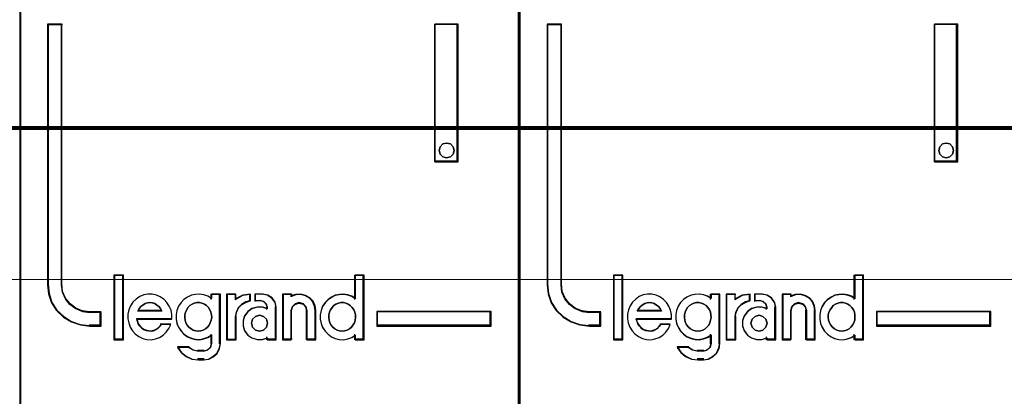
# Model space of a CAD drawing. Header units: millimetres. Extents: x -1290 to 1795, y -4192 to -1311.
# Tile 920 of 1056: x 1471.6 to 1478.69, y -2259.6 to -2256.89. Entities that reach past the tile are written whole.
import ezdxf

# ---------------------------------------------------------------- set-up
doc = ezdxf.new("R2010")
doc.units = ezdxf.units.MM
doc.layers.add('30', color=7, linetype='Continuous')
doc.layers.add('45', color=7, linetype='Continuous')
doc.layers.add('Aparatura', color=7, linetype='Continuous', lineweight=13)

# ---------------------------------------------------------------- blocks, each defined once
blk = doc.blocks.new('*U284')
at = {"layer": '45', "color": 7}
for points in [[(279.534515, -383.712671), (261.561536, -383.712671), (261.561536, -465.443183), (279.534515, -465.443183), (279.534515, -383.712671)], [(264.485122, -443.793216), (264.485122, -443.30396), (264.083222, -443.30396), (263.811516, -443.265479), (263.573772, -443.161031), (263.364332, -443.012605), (263.200175, -442.809207), (263.092625, -442.567327), (263.064322, -442.303459), (263.064322, -432.92514), (262.560533, -432.92514), (262.560533, -442.303459), (262.594496, -442.638792), (262.702046, -442.957633), (262.883184, -443.237993), (263.132249, -443.468877), (263.420937, -443.64479), (263.737928, -443.754735), (264.083222, -443.793216), (264.485122, -443.793216)], [(276.505301, -432.92514), (276.505301, -437.887863), (277.341379, -437.887863), (277.341379, -432.92514), (276.505301, -432.92514)], [(277.156815, -437.339083), (277.192782, -437.468996), (277.156815, -437.61072), (277.060902, -437.699297), (276.923028, -437.740633), (276.791148, -437.699297), (276.695236, -437.61072), (276.659268, -437.468996), (276.695236, -437.339083), (276.791148, -437.238695), (276.923028, -437.209169), (277.060902, -437.238695), (277.156815, -437.339083)], [(265.27107, -444.267224), (265.27107, -441.976184), (264.964926, -441.976184), (264.964926, -444.267224), (265.27107, -444.267224)], [(278.535519, -443.267138), (274.412422, -443.267138), (274.412422, -443.793216), (278.535519, -443.793216), (278.535519, -443.267138)]]:
    blk.add_lwpolyline(points, close=True, dxfattribs=at)
at = {"layer": '45', "color": 139}
for points in [[(279.534515, -383.712671), (261.561536, -383.712671), (261.561536, -465.443183), (279.534515, -465.443183), (279.534515, -383.712671)], [(277.192782, -437.468996), (277.156815, -437.339083), (277.060902, -437.238695), (276.923028, -437.209169), (276.791148, -437.238695), (276.695236, -437.339083), (276.659268, -437.468996), (276.695236, -437.61072), (276.791148, -437.699297), (276.923028, -437.740633), (277.060902, -437.699297), (277.156815, -437.61072), (277.192782, -437.468996)], [(267.977623, -443.978151), (268.075813, -443.966783), (268.162452, -443.938362), (268.243314, -443.89289), (268.312625, -443.836049), (268.37616, -443.756473), (268.416591, -443.68258), (268.445471, -443.585951), (268.468574, -443.489322), (268.457022, -443.392693), (268.439695, -443.296064), (268.399263, -443.210804), (268.34728, -443.119859), (268.27797, -443.057334), (268.202883, -443.006178), (268.116244, -442.966389), (268.02383, -442.949337), (267.937191, -442.949337), (267.839001, -442.966389), (267.763914, -443.006178), (267.683052, -443.057334), (267.613741, -443.119859), (267.567534, -443.210804), (267.527103, -443.296064), (267.498223, -443.392693), (267.498223, -443.489322), (267.509775, -443.585951), (267.538654, -443.68258), (267.584862, -443.756473), (267.642621, -443.836049), (267.723483, -443.89289), (267.804346, -443.938362), (267.890984, -443.966783), (267.977623, -443.978151)], [(273.160992, -443.978151), (273.253484, -443.966783), (273.340196, -443.938362), (273.426907, -443.89289), (273.496277, -443.836049), (273.554084, -443.756473), (273.606111, -443.68258), (273.635015, -443.585951), (273.640796, -443.489322), (273.640796, -443.392693), (273.623454, -443.296064), (273.582988, -443.210804), (273.525181, -443.119859), (273.455811, -443.057334), (273.386442, -443.006178), (273.29973, -442.966389), (273.213019, -442.949337), (273.114745, -442.949337), (273.028034, -442.966389), (272.941322, -443.006178), (272.860391, -443.057334), (272.802583, -443.119859), (272.744775, -443.210804), (272.70431, -443.296064), (272.681187, -443.392693), (272.681187, -443.489322), (272.692748, -443.585951), (272.721652, -443.68258), (272.773679, -443.756473), (272.831487, -443.836049), (272.900856, -443.89289), (272.987568, -443.938362), (273.07428, -443.966783), (273.160992, -443.978151)], [(270.477308, -443.690873), (270.435747, -443.550165), (270.328877, -443.444635), (270.186382, -443.403595), (270.043888, -443.444635), (269.937017, -443.550165), (269.895456, -443.690873), (269.937017, -443.83158), (270.043888, -443.937111), (270.186382, -443.978151), (270.328877, -443.937111), (270.435747, -443.83158), (270.477308, -443.690873)]]:
    blk.add_lwpolyline(points, close=True, dxfattribs=at)
at = {"layer": '45', "color": 59}
for points in [[(279.514822, -383.730625), (261.57944, -383.730625), (261.57944, -465.425228), (279.514822, -465.425228), (279.514822, -383.730625)], [(276.505301, -432.92514), (276.505301, -437.887863), (277.341379, -437.887863), (277.341379, -432.92514), (276.505301, -432.92514)], [(277.156815, -437.339083), (277.192782, -437.468996), (277.156815, -437.61072), (277.060902, -437.699297), (276.923028, -437.740633), (276.791148, -437.699297), (276.695236, -437.61072), (276.659268, -437.468996), (276.695236, -437.339083), (276.791148, -437.238695), (276.923028, -437.209169), (277.060902, -437.238695), (277.156815, -437.339083)], [(265.288974, -444.285179), (265.288974, -441.958229), (264.945233, -441.958229), (264.945233, -444.285179), (265.288974, -444.285179)], [(272.376833, -443.388913), (272.376833, -443.550353), (272.405271, -443.700658), (272.462148, -443.839829), (272.547463, -443.973434), (272.655528, -444.084772), (272.780656, -444.179408), (272.911472, -444.240644), (273.059351, -444.274045), (273.212917, -444.285179), (273.366484, -444.257344), (273.508675, -444.201676), (273.633803, -444.118173), (273.633803, -444.285179), (273.952311, -444.285179), (273.952311, -441.958229), (273.633803, -441.958229), (273.633803, -442.815526), (273.508675, -442.732023), (273.366484, -442.681922), (273.212917, -442.654087), (273.059351, -442.665221), (272.911472, -442.693055), (272.780656, -442.759858), (272.655528, -442.843361), (272.547463, -442.954698), (272.462148, -443.088303), (272.405271, -443.238608), (272.376833, -443.388913)], [(265.450102, -443.528225), (265.478567, -443.679616), (265.535496, -443.831007), (265.615197, -443.959969), (265.71767, -444.077717), (265.842915, -444.173037), (265.990932, -444.240322), (266.133256, -444.273965), (266.286965, -444.285179), (266.440675, -444.257143), (266.588691, -444.201073), (266.719629, -444.116967), (266.827795, -444.010433), (266.924575, -443.875863), (266.99289, -443.735687), (266.645621, -443.735687), (266.588691, -443.808578), (266.520376, -443.875863), (266.440675, -443.926327), (266.366666, -443.954362), (266.281272, -443.971183), (266.190185, -443.959969), (266.104791, -443.943148), (266.019397, -443.915113), (265.939695, -443.859042), (265.882766, -443.791757), (265.825836, -443.713258), (265.797372, -443.629152), (265.768907, -443.545046), (267.032741, -443.545046), (267.032741, -443.382442), (267.004276, -443.219837), (266.941654, -443.07966), (266.85626, -442.945091), (266.753787, -442.832949), (266.617156, -442.737629), (266.480525, -442.681559), (266.326816, -442.642309), (266.173106, -442.642309), (266.019397, -442.670345), (265.877073, -442.726415), (265.751828, -442.821735), (265.632276, -442.928269), (265.546882, -443.062839), (265.489953, -443.21423), (265.450102, -443.36562), (265.450102, -443.528225)], [(267.273762, -443.076622), (267.21692, -443.226962), (267.188498, -443.377301), (267.188498, -443.538776), (267.21692, -443.689115), (267.273762, -443.828318), (267.36471, -443.961953), (267.467027, -444.073316), (267.59208, -444.167974), (267.739871, -444.229223), (267.881977, -444.262632), (268.035452, -444.273768), (268.183243, -444.245927), (268.325349, -444.190246), (268.461771, -444.106724), (268.461771, -444.424107), (268.421981, -444.56331), (268.31398, -444.657968), (268.183243, -444.696945), (267.97861, -444.696945), (267.796713, -444.657968), (267.63187, -444.56331), (267.239657, -444.56331), (267.370395, -444.747058), (267.546606, -444.886261), (267.756924, -444.980919), (267.97861, -445.008759), (268.183243, -445.008759), (268.365139, -444.980919), (268.524298, -444.897397), (268.66072, -444.774898), (268.745984, -444.602287), (268.780089, -444.424107), (268.780089, -442.642309), (268.461771, -442.642309), (268.461771, -442.803785), (268.325349, -442.720263), (268.183243, -442.67015), (268.035452, -442.642309), (267.881977, -442.653445), (267.739871, -442.681286), (267.59208, -442.748103), (267.467027, -442.831625), (267.36471, -442.942988), (267.273762, -443.076622)], [(269.002088, -442.642309), (269.002088, -444.285179), (269.327757, -444.285179), (269.327757, -443.46094), (269.356835, -443.298336), (269.432437, -443.135731), (269.554563, -443.012375), (269.699951, -442.928269), (269.868601, -442.877806), (269.868601, -442.642309), (269.58364, -442.681559), (269.327757, -442.816128), (269.327757, -442.642309), (269.002088, -442.642309)], [(269.019991, -442.660264), (269.019991, -444.267224), (269.33153, -444.267224), (269.33153, -443.461002), (269.359346, -443.301951), (269.431668, -443.1429), (269.548495, -443.022241), (269.687575, -442.939974), (269.848908, -442.890613), (269.848908, -442.660264), (269.576311, -442.698656), (269.33153, -442.830284), (269.33153, -442.660264), (269.019991, -442.660264)], [(269.653798, -443.432905), (269.596473, -443.601117), (269.596473, -443.791757), (269.653798, -443.959969), (269.768447, -444.116967), (269.911758, -444.217894), (270.100929, -444.273965), (270.284367, -444.273965), (270.467806, -444.217894), (270.467806, -444.285179), (270.788823, -444.285179), (270.788823, -443.107695), (270.748696, -442.928269), (270.639779, -442.776879), (270.485003, -442.681559), (270.301565, -442.642309), (270.037872, -442.642309), (270.037872, -442.877806), (270.227043, -442.877806), (270.341692, -442.905841), (270.427679, -442.995554), (270.467806, -443.107695), (270.467806, -443.17498), (270.284367, -443.11891), (270.100929, -443.11891), (269.911758, -443.17498), (269.768447, -443.281514), (269.653798, -443.432905)], [(271.021564, -442.642309), (271.021564, -444.285179), (271.331582, -444.285179), (271.331582, -443.231051), (271.371769, -443.090874), (271.475108, -442.995554), (271.612894, -442.956305), (271.762161, -442.995554), (271.854018, -443.090874), (271.894205, -443.231051), (271.894205, -444.285179), (272.215705, -444.285179), (272.215705, -443.231051), (272.187, -443.062839), (272.118107, -442.900234), (272.003286, -442.776879), (271.848277, -442.692773), (271.681786, -442.642309), (271.498072, -442.653523), (271.331582, -442.709594), (271.331582, -442.642309), (271.021564, -442.642309)], [(271.041258, -442.660264), (271.041258, -444.267224), (271.34105, -444.267224), (271.34105, -443.236137), (271.379911, -443.099024), (271.479842, -443.005788), (271.613083, -442.967396), (271.757427, -443.005788), (271.846254, -443.099024), (271.885116, -443.236137), (271.885116, -444.267224), (272.196011, -444.267224), (272.196011, -443.236137), (272.168253, -443.071602), (272.101632, -442.912551), (271.990598, -442.791892), (271.840703, -442.709625), (271.679703, -442.660264), (271.502049, -442.671233), (271.34105, -442.726078), (271.34105, -442.660264), (271.041258, -442.660264)], [(266.624669, -443.162377), (266.671097, -443.256365), (265.806375, -443.256365), (265.858606, -443.162377), (265.916641, -443.087187), (265.986284, -443.03706), (266.073336, -442.980667), (266.154585, -442.961869), (266.241638, -442.949337), (266.32869, -442.961869), (266.415743, -442.980667), (266.496992, -443.03706), (266.566634, -443.087187), (266.624669, -443.162377)], [(266.671097, -443.256365), (265.806375, -443.256365), (265.858606, -443.162377), (265.916641, -443.087187), (265.986284, -443.03706), (266.073336, -442.980667), (266.154585, -442.961869), (266.241638, -442.949337), (266.32869, -442.961869), (266.415743, -442.980667), (266.496992, -443.03706), (266.566634, -443.087187), (266.624669, -443.162377), (266.671097, -443.256365)], [(268.37616, -443.756473), (268.312625, -443.836049), (268.243314, -443.89289), (268.162452, -443.938362), (268.075813, -443.966783), (267.977623, -443.978151), (267.890984, -443.966783), (267.804346, -443.938362), (267.723483, -443.89289), (267.642621, -443.836049), (267.584862, -443.756473), (267.538654, -443.68258), (267.509775, -443.585951), (267.498223, -443.489322), (267.498223, -443.392693), (267.527103, -443.296064), (267.567534, -443.210804), (267.613741, -443.119859), (267.683052, -443.057334), (267.763914, -443.006178), (267.839001, -442.966389), (267.937191, -442.949337), (268.02383, -442.949337), (268.116244, -442.966389), (268.202883, -443.006178), (268.27797, -443.057334), (268.34728, -443.119859), (268.399263, -443.210804), (268.439695, -443.296064), (268.457022, -443.392693), (268.468574, -443.489322), (268.445471, -443.585951), (268.416591, -443.68258), (268.37616, -443.756473)], [(267.567534, -443.210804), (267.613741, -443.119859), (267.683052, -443.057334), (267.763914, -443.006178), (267.839001, -442.966389), (267.937191, -442.949337), (268.02383, -442.949337), (268.116244, -442.966389), (268.202883, -443.006178), (268.27797, -443.057334), (268.34728, -443.119859), (268.399263, -443.210804), (268.439695, -443.296064), (268.457022, -443.392693), (268.468574, -443.489322), (268.445471, -443.585951), (268.416591, -443.68258), (268.37616, -443.756473), (268.312625, -443.836049), (268.243314, -443.89289), (268.162452, -443.938362), (268.075813, -443.966783), (267.977623, -443.978151), (267.890984, -443.966783), (267.804346, -443.938362), (267.723483, -443.89289), (267.642621, -443.836049), (267.584862, -443.756473), (267.538654, -443.68258), (267.509775, -443.585951), (267.498223, -443.489322), (267.498223, -443.392693), (267.527103, -443.296064), (267.567534, -443.210804)], [(273.29973, -442.966389), (273.386442, -443.006178), (273.455811, -443.057334), (273.525181, -443.119859), (273.582988, -443.210804), (273.623454, -443.296064), (273.640796, -443.392693), (273.640796, -443.489322), (273.635015, -443.585951), (273.606111, -443.68258), (273.554084, -443.756473), (273.496277, -443.836049), (273.426907, -443.89289), (273.340196, -443.938362), (273.253484, -443.966783), (273.160992, -443.978151), (273.07428, -443.966783), (272.987568, -443.938362), (272.900856, -443.89289), (272.831487, -443.836049), (272.773679, -443.756473), (272.721652, -443.68258), (272.692748, -443.585951), (272.681187, -443.489322), (272.681187, -443.392693), (272.70431, -443.296064), (272.744775, -443.210804), (272.802583, -443.119859), (272.860391, -443.057334), (272.941322, -443.006178), (273.028034, -442.966389), (273.114745, -442.949337), (273.213019, -442.949337), (273.29973, -442.966389)], [(272.70431, -443.296064), (272.744775, -443.210804), (272.802583, -443.119859), (272.860391, -443.057334), (272.941322, -443.006178), (273.028034, -442.966389), (273.114745, -442.949337), (273.213019, -442.949337), (273.29973, -442.966389), (273.386442, -443.006178), (273.455811, -443.057334), (273.525181, -443.119859), (273.582988, -443.210804), (273.623454, -443.296064), (273.640796, -443.392693), (273.640796, -443.489322), (273.635015, -443.585951), (273.606111, -443.68258), (273.554084, -443.756473), (273.496277, -443.836049), (273.426907, -443.89289), (273.340196, -443.938362), (273.253484, -443.966783), (273.160992, -443.978151), (273.07428, -443.966783), (272.987568, -443.938362), (272.900856, -443.89289), (272.831487, -443.836049), (272.773679, -443.756473), (272.721652, -443.68258), (272.692748, -443.585951), (272.681187, -443.489322), (272.681187, -443.392693), (272.70431, -443.296064)], [(270.435747, -443.550165), (270.477308, -443.690873), (270.435747, -443.83158), (270.328877, -443.937111), (270.186382, -443.978151), (270.043888, -443.937111), (269.937017, -443.83158), (269.895456, -443.690873), (269.937017, -443.550165), (270.043888, -443.444635), (270.186382, -443.403595), (270.328877, -443.444635), (270.435747, -443.550165)], [(269.895456, -443.690873), (269.937017, -443.550165), (270.043888, -443.444635), (270.186382, -443.403595), (270.328877, -443.444635), (270.435747, -443.550165), (270.477308, -443.690873), (270.435747, -443.83158), (270.328877, -443.937111), (270.186382, -443.978151), (270.043888, -443.937111), (269.937017, -443.83158), (269.895456, -443.690873)], [(278.517616, -443.285093), (274.430325, -443.285093), (274.430325, -443.773465), (278.517616, -443.773465), (278.517616, -443.285093)]]:
    blk.add_lwpolyline(points, close=True, dxfattribs=at)
at = {"layer": '45', "color": 139}
for points in [[(262.560533, -432.92514), (262.560533, -442.308349)], [(262.560533, -432.92514), (263.092256, -432.92514)], [(263.05466, -432.92514), (263.05466, -442.308349)], [(276.505301, -437.887863), (276.505301, -432.92514)], [(276.505301, -432.92514), (277.341379, -432.92514)], [(277.303782, -437.887863), (277.303782, -432.92514)], [(276.505301, -437.850158), (277.341379, -437.850158)], [(264.945233, -441.958229), (264.945233, -444.285179)], [(264.945233, -441.958229), (265.288974, -441.958229)], [(265.251377, -441.958229), (265.251377, -444.285179)], [(273.603199, -441.958229), (273.603199, -442.839813)], [(273.603199, -441.958229), (273.952311, -441.958229)], [(273.912924, -441.958229), (273.912924, -444.285179)], [(262.560533, -442.270644), (262.594675, -442.613363), (262.702793, -442.939227), (262.884886, -443.225763), (263.135264, -443.461733), (263.425475, -443.64152), (263.744137, -443.753887), (264.091252, -443.793216)], [(263.05466, -442.270644), (263.083454, -442.5434), (263.192872, -442.793426), (263.359879, -443.003675), (263.572956, -443.157101), (263.814828, -443.265067), (264.091252, -443.304843)], [(267.032741, -443.545046), (267.032741, -443.382442), (267.004276, -443.219837), (266.941654, -443.07966), (266.85626, -442.945091), (266.753787, -442.832949), (266.617156, -442.737629), (266.480525, -442.681559), (266.326816, -442.642309), (266.173106, -442.642309), (266.019397, -442.670345), (265.877073, -442.726415), (265.751828, -442.821735), (265.632276, -442.928269), (265.546882, -443.062839), (265.489953, -443.21423), (265.450102, -443.36562), (265.450102, -443.528225), (265.478567, -443.679616), (265.535496, -443.831007), (265.615197, -443.959969), (265.71767, -444.077717), (265.842915, -444.173037), (265.990932, -444.240322), (266.133256, -444.273965), (266.286965, -444.285179), (266.440675, -444.257143), (266.588691, -444.201073), (266.719629, -444.116967), (266.827795, -444.010433), (266.924575, -443.875863), (266.99289, -443.735687)], [(268.468574, -442.804914), (268.331423, -442.720808), (268.188558, -442.670345), (268.039977, -442.642309), (267.885683, -442.653523), (267.742817, -442.681559), (267.594237, -442.748843), (267.468515, -442.832949), (267.365652, -442.945091), (267.274218, -443.07966), (267.217072, -443.231051), (267.188498, -443.382442), (267.188498, -443.545046), (267.217072, -443.696437), (267.274218, -443.836614), (267.365652, -443.971183), (267.468515, -444.083324), (267.594237, -444.178644), (267.742817, -444.240322), (267.885683, -444.273965), (268.039977, -444.285179), (268.188558, -444.257143), (268.331423, -444.201073), (268.468574, -444.116967)], [(268.430978, -442.642309), (268.430978, -442.839813)], [(268.430978, -442.642309), (268.780089, -442.642309)], [(268.740702, -442.642309), (268.740702, -444.432409)], [(269.002088, -442.642309), (269.002088, -444.285179)], [(269.002088, -442.642309), (269.3512, -442.642309)], [(269.868601, -442.642309), (269.576183, -442.689339), (269.313603, -442.850586)], [(269.313603, -442.642309), (269.313603, -442.850586)], [(269.829214, -442.642309), (269.829214, -442.909837)], [(270.022568, -442.642309), (270.022568, -442.909837)], [(270.31797, -442.642309), (270.022568, -442.642309)], [(270.788823, -443.134272), (270.746804, -442.9446), (270.63275, -442.784564), (270.470674, -442.6838), (270.278583, -442.642309)], [(271.021564, -442.642309), (271.021564, -444.285179)], [(271.021564, -442.642309), (271.359934, -442.642309)], [(272.215705, -443.256365), (272.186699, -443.080921), (272.117086, -442.911324), (272.001065, -442.782665), (271.844435, -442.694943), (271.676204, -442.642309), (271.490569, -442.654006), (271.322337, -442.712487)], [(271.322337, -442.642309), (271.322337, -442.746447)], [(273.640796, -442.804914), (273.514972, -442.720808), (273.37199, -442.670345), (273.217569, -442.642309), (273.063148, -442.653523), (272.914446, -442.681559), (272.782903, -442.748843), (272.657078, -442.832949), (272.548412, -442.945091), (272.462623, -443.07966), (272.40543, -443.231051), (272.376833, -443.382442), (272.376833, -443.545046), (272.40543, -443.696437), (272.462623, -443.836614), (272.548412, -443.971183), (272.657078, -444.083324), (272.782903, -444.178644), (272.914446, -444.240322), (273.063148, -444.273965), (273.217569, -444.285179), (273.37199, -444.257143), (273.514972, -444.201073), (273.640796, -444.116967)], [(266.671097, -443.256365), (266.624669, -443.162377), (266.566634, -443.087187), (266.496992, -443.03706), (266.415743, -442.980667), (266.32869, -442.961869), (266.241638, -442.949337), (266.154585, -442.961869), (266.073336, -442.980667), (265.986284, -443.03706), (265.916641, -443.087187), (265.858606, -443.162377), (265.806375, -443.256365)], [(269.868601, -442.872131), (269.695537, -442.924805), (269.546344, -443.012594), (269.421022, -443.141351), (269.343442, -443.311076), (269.313603, -443.480801)], [(270.477308, -443.163994), (270.291869, -443.10734), (270.10643, -443.10734), (269.915196, -443.163994), (269.770322, -443.271636), (269.654423, -443.424601), (269.596473, -443.594562), (269.596473, -443.787184), (269.654423, -443.957145), (269.770322, -444.115775), (269.915196, -444.217752), (270.10643, -444.274406), (270.291869, -444.274406), (270.477308, -444.217752)], [(270.022568, -442.872131), (270.244567, -442.872131)], [(270.477308, -443.134272), (270.432252, -443.006399), (270.335703, -442.9041), (270.206971, -442.872131)], [(270.439712, -443.096567), (270.439712, -443.200705)], [(270.749436, -443.096567), (270.749436, -444.285179)], [(271.90419, -443.256365), (271.862629, -443.099718), (271.767633, -442.993198), (271.613264, -442.949337), (271.470769, -442.993198), (271.363898, -443.099718), (271.322337, -443.256365)], [(264.051865, -443.267138), (264.485122, -443.267138)], [(264.445735, -443.267138), (264.445735, -443.793216)], [(264.445735, -443.267138), (264.445735, -443.793216)], [(265.806375, -443.216865), (266.671097, -443.216865)], [(269.002088, -444.285179), (269.3512, -444.285179), (269.3512, -443.4413)], [(271.322337, -443.216865), (271.322337, -444.285179)], [(271.864803, -443.216865), (271.864803, -444.285179)], [(272.176318, -443.216865), (272.176318, -444.285179)], [(274.412422, -443.267138), (278.535519, -443.267138)], [(274.412422, -443.267138), (274.412422, -443.793216)], [(278.496132, -443.793216), (278.496132, -443.267138)], [(264.051865, -443.753715), (264.485122, -443.753715)], [(265.761617, -443.523893), (267.032741, -443.523893)], [(265.761617, -443.523893), (265.790622, -443.613549), (265.819628, -443.703205), (265.877639, -443.786884), (265.93565, -443.858609), (266.016865, -443.91838), (266.103881, -443.948265), (266.190897, -443.966196), (266.283715, -443.978151), (266.370731, -443.960219), (266.446145, -443.930334), (266.527361, -443.87654), (266.596974, -443.804815), (266.654984, -443.727113)], [(266.615597, -443.710623), (266.993354, -443.710623)], [(274.412422, -443.753715), (278.535519, -443.753715)], [(268.430978, -444.082289), (268.430978, -444.432409)], [(270.439712, -444.181041), (270.439712, -444.285179)], [(273.603199, -444.082289), (273.603199, -444.285179)], [(264.945233, -444.247473), (265.288974, -444.247473)], [(267.238627, -444.532956), (267.372929, -444.729225), (267.553943, -444.877913), (267.769993, -444.979022), (267.997721, -445.008759)], [(267.238627, -444.532956), (267.659352, -444.532956)], [(267.619965, -444.532956), (267.799554, -444.652505), (267.997721, -444.701731)], [(268.15885, -445.008759), (268.34818, -444.979519), (268.513844, -444.891796), (268.655841, -444.763137), (268.74459, -444.581844), (268.780089, -444.394703)], [(268.15885, -444.701731), (268.304231, -444.65787), (268.424328, -444.55135), (268.468574, -444.394703)], [(270.439712, -444.247473), (270.788823, -444.247473)], [(271.021564, -444.247473), (271.359934, -444.247473)], [(271.864803, -444.247473), (272.215705, -444.247473)], [(273.603199, -444.247473), (273.952311, -444.247473)], [(267.958334, -444.664026), (268.198237, -444.664026)], [(268.198237, -444.971054), (267.958334, -444.971054)]]:
    blk.add_lwpolyline(points, dxfattribs=at)
at = {"layer": '45', "color": 1}
for points in [[(264.485122, -443.793216), (264.485122, -443.30396), (264.083222, -443.30396), (263.811516, -443.265479), (263.573772, -443.161031), (263.364332, -443.012605), (263.200175, -442.809207), (263.092625, -442.567327), (263.064322, -442.303459), (263.064322, -432.92514), (262.560533, -432.92514), (262.560533, -442.303459), (262.594496, -442.638792), (262.702046, -442.957633), (262.883184, -443.237993), (263.132249, -443.468877), (263.420937, -443.64479), (263.737928, -443.754735), (264.083222, -443.793216), (264.485122, -443.793216)], [(264.467219, -443.773465), (264.467219, -443.285988), (264.072796, -443.285988), (263.806145, -443.247647), (263.572824, -443.143578), (263.36728, -442.995692), (263.206178, -442.793033), (263.100629, -442.552033), (263.072852, -442.289123), (263.072852, -432.944891), (262.578436, -432.944891), (262.578436, -442.289123), (262.611767, -442.623237), (262.717317, -442.940919), (262.895085, -443.22026), (263.139515, -443.450306), (263.422833, -443.625579), (263.733926, -443.735124), (264.072796, -443.773465), (264.467219, -443.773465)], [(278.535519, -443.267138), (274.412422, -443.267138), (274.412422, -443.793216), (278.535519, -443.793216), (278.535519, -443.267138)]]:
    blk.add_lwpolyline(points, close=True, dxfattribs=at)
blk = doc.blocks.new('*U285')
at = {"layer": '45', "color": 7}
for points in [[(297.520026, -383.712671), (279.547047, -383.712671), (279.547047, -465.443183), (297.520026, -465.443183), (297.520026, -383.712671)], [(282.472423, -443.793216), (282.472423, -443.30396), (282.07015, -443.30396), (281.79819, -443.265479), (281.560226, -443.161031), (281.35059, -443.012605), (281.186282, -442.809207), (281.078631, -442.567327), (281.050302, -442.303459), (281.050302, -432.92514), (280.546044, -432.92514), (280.546044, -442.303459), (280.580039, -442.638792), (280.687689, -442.957633), (280.868995, -443.237993), (281.118292, -443.468877), (281.407249, -443.64479), (281.724535, -443.754735), (282.07015, -443.793216), (282.472423, -443.793216)], [(294.490812, -432.92514), (294.490812, -437.887863), (295.32868, -437.887863), (295.32868, -432.92514), (294.490812, -432.92514)], [(295.142447, -437.339083), (295.178293, -437.468996), (295.142447, -437.61072), (295.046856, -437.699297), (294.909444, -437.740633), (294.778007, -437.699297), (294.682416, -437.61072), (294.64657, -437.468996), (294.682416, -437.339083), (294.778007, -437.238695), (294.909444, -437.209169), (295.046856, -437.238695), (295.142447, -437.339083)], [(283.258372, -444.267224), (283.258372, -441.976184), (282.950438, -441.976184), (282.950438, -444.267224), (283.258372, -444.267224)], [(296.52103, -443.267138), (292.399724, -443.267138), (292.399724, -443.793216), (296.52103, -443.793216), (296.52103, -443.267138)]]:
    blk.add_lwpolyline(points, close=True, dxfattribs=at)
at = {"layer": '45', "color": 139}
for points in [[(297.520026, -383.712671), (279.547047, -383.712671), (279.547047, -465.443183), (297.520026, -465.443183), (297.520026, -383.712671)], [(295.178293, -437.468996), (295.142447, -437.339083), (295.046856, -437.238695), (294.909444, -437.209169), (294.778007, -437.238695), (294.682416, -437.339083), (294.64657, -437.468996), (294.682416, -437.61072), (294.778007, -437.699297), (294.909444, -437.740633), (295.046856, -437.699297), (295.142447, -437.61072), (295.178293, -437.468996)], [(285.964924, -443.978151), (286.063114, -443.966783), (286.149753, -443.938362), (286.230615, -443.89289), (286.299926, -443.836049), (286.363461, -443.756473), (286.403892, -443.68258), (286.432772, -443.585951), (286.455876, -443.489322), (286.444324, -443.392693), (286.426996, -443.296064), (286.386565, -443.210804), (286.334582, -443.119859), (286.265271, -443.057334), (286.190184, -443.006178), (286.103546, -442.966389), (286.011131, -442.949337), (285.924493, -442.949337), (285.826303, -442.966389), (285.751216, -443.006178), (285.670353, -443.057334), (285.601042, -443.119859), (285.554835, -443.210804), (285.514404, -443.296064), (285.485524, -443.392693), (285.485524, -443.489322), (285.497076, -443.585951), (285.525956, -443.68258), (285.572163, -443.756473), (285.629922, -443.836049), (285.710785, -443.89289), (285.791647, -443.938362), (285.878286, -443.966783), (285.964924, -443.978151)], [(291.148293, -443.978151), (291.240785, -443.966783), (291.327497, -443.938362), (291.414209, -443.89289), (291.483578, -443.836049), (291.541386, -443.756473), (291.593413, -443.68258), (291.622317, -443.585951), (291.628097, -443.489322), (291.628097, -443.392693), (291.610755, -443.296064), (291.57029, -443.210804), (291.512482, -443.119859), (291.443113, -443.057334), (291.373743, -443.006178), (291.287032, -442.966389), (291.20032, -442.949337), (291.102047, -442.949337), (291.015335, -442.966389), (290.928623, -443.006178), (290.847692, -443.057334), (290.789885, -443.119859), (290.732077, -443.210804), (290.691611, -443.296064), (290.668488, -443.392693), (290.668488, -443.489322), (290.68005, -443.585951), (290.708954, -443.68258), (290.760981, -443.756473), (290.818789, -443.836049), (290.888158, -443.89289), (290.97487, -443.938362), (291.061581, -443.966783), (291.148293, -443.978151)], [(288.46461, -443.690873), (288.423049, -443.550165), (288.316178, -443.444635), (288.173683, -443.403595), (288.031189, -443.444635), (287.924318, -443.550165), (287.882757, -443.690873), (287.924318, -443.83158), (288.031189, -443.937111), (288.173683, -443.978151), (288.316178, -443.937111), (288.423049, -443.83158), (288.46461, -443.690873)]]:
    blk.add_lwpolyline(points, close=True, dxfattribs=at)
at = {"layer": '45', "color": 59}
for points in [[(297.502123, -383.730625), (279.566741, -383.730625), (279.566741, -465.425228), (297.502123, -465.425228), (297.502123, -383.730625)], [(294.490812, -432.92514), (294.490812, -437.887863), (295.32868, -437.887863), (295.32868, -432.92514), (294.490812, -432.92514)], [(295.142447, -437.339083), (295.178293, -437.468996), (295.142447, -437.61072), (295.046856, -437.699297), (294.909444, -437.740633), (294.778007, -437.699297), (294.682416, -437.61072), (294.64657, -437.468996), (294.682416, -437.339083), (294.778007, -437.238695), (294.909444, -437.209169), (295.046856, -437.238695), (295.142447, -437.339083)], [(283.276275, -444.285179), (283.276275, -441.958229), (282.932534, -441.958229), (282.932534, -444.285179), (283.276275, -444.285179)], [(290.362344, -443.388913), (290.362344, -443.550353), (290.390783, -443.700658), (290.447659, -443.839829), (290.532974, -443.973434), (290.641039, -444.084772), (290.766167, -444.179408), (290.896983, -444.240644), (291.044862, -444.274045), (291.198428, -444.285179), (291.351995, -444.257344), (291.494186, -444.201676), (291.619314, -444.118173), (291.619314, -444.285179), (291.937822, -444.285179), (291.937822, -441.958229), (291.619314, -441.958229), (291.619314, -442.815526), (291.494186, -442.732023), (291.351995, -442.681922), (291.198428, -442.654087), (291.044862, -442.665221), (290.896983, -442.693055), (290.766167, -442.759858), (290.641039, -442.843361), (290.532974, -442.954698), (290.447659, -443.088303), (290.390783, -443.238608), (290.362344, -443.388913)], [(283.437403, -443.528225), (283.465836, -443.679616), (283.522701, -443.831007), (283.602312, -443.959969), (283.704669, -444.077717), (283.829772, -444.173037), (283.977621, -444.240322), (284.119784, -444.273965), (284.27332, -444.285179), (284.426855, -444.257143), (284.574705, -444.201073), (284.705494, -444.116967), (284.813538, -444.010433), (284.910208, -443.875863), (284.978447, -443.735687), (284.63157, -443.735687), (284.574705, -443.808578), (284.506467, -443.875863), (284.426855, -443.926327), (284.352931, -443.954362), (284.267633, -443.971183), (284.176649, -443.959969), (284.091352, -443.943148), (284.006054, -443.915113), (283.926443, -443.859042), (283.869578, -443.791757), (283.812713, -443.713258), (283.78428, -443.629152), (283.755848, -443.545046), (285.018252, -443.545046), (285.018252, -443.382442), (284.98982, -443.219837), (284.927268, -443.07966), (284.84197, -442.945091), (284.739613, -442.832949), (284.603137, -442.737629), (284.466661, -442.681559), (284.313125, -442.642309), (284.15959, -442.642309), (284.006054, -442.670345), (283.863891, -442.726415), (283.738788, -442.821735), (283.619372, -442.928269), (283.534074, -443.062839), (283.477209, -443.21423), (283.437403, -443.36562), (283.437403, -443.528225)], [(285.259369, -443.076622), (285.202463, -443.226962), (285.17401, -443.377301), (285.17401, -443.538776), (285.202463, -443.689115), (285.259369, -443.828318), (285.35042, -443.961953), (285.452851, -444.073316), (285.578045, -444.167974), (285.726002, -444.229223), (285.868268, -444.262632), (286.021916, -444.273768), (286.169873, -444.245927), (286.312139, -444.190246), (286.448714, -444.106724), (286.448714, -444.424107), (286.40888, -444.56331), (286.300758, -444.657968), (286.169873, -444.696945), (285.965009, -444.696945), (285.782909, -444.657968), (285.61788, -444.56331), (285.225225, -444.56331), (285.35611, -444.747058), (285.53252, -444.886261), (285.743074, -444.980919), (285.965009, -445.008759), (286.169873, -445.008759), (286.351973, -444.980919), (286.511311, -444.897397), (286.647887, -444.774898), (286.733247, -444.602287), (286.76739, -444.424107), (286.76739, -442.642309), (286.448714, -442.642309), (286.448714, -442.803785), (286.312139, -442.720263), (286.169873, -442.67015), (286.021916, -442.642309), (285.868268, -442.653445), (285.726002, -442.681286), (285.578045, -442.748103), (285.452851, -442.831625), (285.35042, -442.942988), (285.259369, -443.076622)], [(286.98939, -442.642309), (286.98939, -444.285179), (287.314386, -444.285179), (287.314386, -443.46094), (287.343404, -443.298336), (287.418849, -443.135731), (287.540723, -443.012375), (287.68581, -442.928269), (287.854112, -442.877806), (287.854112, -442.642309), (287.56974, -442.681559), (287.314386, -442.816128), (287.314386, -442.642309), (286.98939, -442.642309)], [(287.007293, -442.660264), (287.007293, -444.267224), (287.318832, -444.267224), (287.318832, -443.461002), (287.346648, -443.301951), (287.418969, -443.1429), (287.535796, -443.022241), (287.674876, -442.939974), (287.836209, -442.890613), (287.836209, -442.660264), (287.563612, -442.698656), (287.318832, -442.830284), (287.318832, -442.660264), (287.007293, -442.660264)], [(287.639395, -443.432905), (287.581984, -443.601117), (287.581984, -443.791757), (287.639395, -443.959969), (287.754216, -444.116967), (287.897742, -444.217894), (288.087197, -444.273965), (288.270911, -444.273965), (288.454625, -444.217894), (288.454625, -444.285179), (288.776125, -444.285179), (288.776125, -443.107695), (288.735937, -442.928269), (288.626857, -442.776879), (288.471848, -442.681559), (288.288135, -442.642309), (288.024046, -442.642309), (288.024046, -442.877806), (288.213501, -442.877806), (288.328322, -442.905841), (288.414438, -442.995554), (288.454625, -443.107695), (288.454625, -443.17498), (288.270911, -443.11891), (288.087197, -443.11891), (287.897742, -443.17498), (287.754216, -443.281514), (287.639395, -443.432905)], [(289.008866, -442.642309), (289.008866, -444.285179), (289.318418, -444.285179), (289.318418, -443.231051), (289.358545, -443.090874), (289.461729, -442.995554), (289.599308, -442.956305), (289.748352, -442.995554), (289.840071, -443.090874), (289.880199, -443.231051), (289.880199, -444.285179), (290.201216, -444.285179), (290.201216, -443.231051), (290.172554, -443.062839), (290.103764, -442.900234), (289.989115, -442.776879), (289.834339, -442.692773), (289.668098, -442.642309), (289.484659, -442.653523), (289.318418, -442.709594), (289.318418, -442.642309), (289.008866, -442.642309)], [(289.026769, -442.660264), (289.026769, -444.267224), (289.327025, -444.267224), (289.327025, -443.236137), (289.365948, -443.099024), (289.466033, -443.005788), (289.59948, -442.967396), (289.744048, -443.005788), (289.833013, -443.099024), (289.871936, -443.236137), (289.871936, -444.267224), (290.183313, -444.267224), (290.183313, -443.236137), (290.155511, -443.071602), (290.088788, -442.912551), (289.977581, -442.791892), (289.827453, -442.709625), (289.666204, -442.660264), (289.488274, -442.671233), (289.327025, -442.726078), (289.327025, -442.660264), (289.026769, -442.660264)], [(284.611874, -443.162377), (284.658399, -443.256365), (283.791886, -443.256365), (283.844226, -443.162377), (283.902381, -443.087187), (283.972167, -443.03706), (284.0594, -442.980667), (284.140817, -442.961869), (284.22805, -442.949337), (284.315283, -442.961869), (284.402516, -442.980667), (284.483933, -443.03706), (284.553719, -443.087187), (284.611874, -443.162377)], [(284.658399, -443.256365), (283.791886, -443.256365), (283.844226, -443.162377), (283.902381, -443.087187), (283.972167, -443.03706), (284.0594, -442.980667), (284.140817, -442.961869), (284.22805, -442.949337), (284.315283, -442.961869), (284.402516, -442.980667), (284.483933, -443.03706), (284.553719, -443.087187), (284.611874, -443.162377), (284.658399, -443.256365)], [(286.363461, -443.756473), (286.299926, -443.836049), (286.230615, -443.89289), (286.149753, -443.938362), (286.063114, -443.966783), (285.964924, -443.978151), (285.878286, -443.966783), (285.791647, -443.938362), (285.710785, -443.89289), (285.629922, -443.836049), (285.572163, -443.756473), (285.525956, -443.68258), (285.497076, -443.585951), (285.485524, -443.489322), (285.485524, -443.392693), (285.514404, -443.296064), (285.554835, -443.210804), (285.601042, -443.119859), (285.670353, -443.057334), (285.751216, -443.006178), (285.826303, -442.966389), (285.924493, -442.949337), (286.011131, -442.949337), (286.103546, -442.966389), (286.190184, -443.006178), (286.265271, -443.057334), (286.334582, -443.119859), (286.386565, -443.210804), (286.426996, -443.296064), (286.444324, -443.392693), (286.455876, -443.489322), (286.432772, -443.585951), (286.403892, -443.68258), (286.363461, -443.756473)], [(285.554835, -443.210804), (285.601042, -443.119859), (285.670353, -443.057334), (285.751216, -443.006178), (285.826303, -442.966389), (285.924493, -442.949337), (286.011131, -442.949337), (286.103546, -442.966389), (286.190184, -443.006178), (286.265271, -443.057334), (286.334582, -443.119859), (286.386565, -443.210804), (286.426996, -443.296064), (286.444324, -443.392693), (286.455876, -443.489322), (286.432772, -443.585951), (286.403892, -443.68258), (286.363461, -443.756473), (286.299926, -443.836049), (286.230615, -443.89289), (286.149753, -443.938362), (286.063114, -443.966783), (285.964924, -443.978151), (285.878286, -443.966783), (285.791647, -443.938362), (285.710785, -443.89289), (285.629922, -443.836049), (285.572163, -443.756473), (285.525956, -443.68258), (285.497076, -443.585951), (285.485524, -443.489322), (285.485524, -443.392693), (285.514404, -443.296064), (285.554835, -443.210804)], [(291.287032, -442.966389), (291.373743, -443.006178), (291.443113, -443.057334), (291.512482, -443.119859), (291.57029, -443.210804), (291.610755, -443.296064), (291.628097, -443.392693), (291.628097, -443.489322), (291.622317, -443.585951), (291.593413, -443.68258), (291.541386, -443.756473), (291.483578, -443.836049), (291.414209, -443.89289), (291.327497, -443.938362), (291.240785, -443.966783), (291.148293, -443.978151), (291.061581, -443.966783), (290.97487, -443.938362), (290.888158, -443.89289), (290.818789, -443.836049), (290.760981, -443.756473), (290.708954, -443.68258), (290.68005, -443.585951), (290.668488, -443.489322), (290.668488, -443.392693), (290.691611, -443.296064), (290.732077, -443.210804), (290.789885, -443.119859), (290.847692, -443.057334), (290.928623, -443.006178), (291.015335, -442.966389), (291.102047, -442.949337), (291.20032, -442.949337), (291.287032, -442.966389)], [(290.691611, -443.296064), (290.732077, -443.210804), (290.789885, -443.119859), (290.847692, -443.057334), (290.928623, -443.006178), (291.015335, -442.966389), (291.102047, -442.949337), (291.20032, -442.949337), (291.287032, -442.966389), (291.373743, -443.006178), (291.443113, -443.057334), (291.512482, -443.119859), (291.57029, -443.210804), (291.610755, -443.296064), (291.628097, -443.392693), (291.628097, -443.489322), (291.622317, -443.585951), (291.593413, -443.68258), (291.541386, -443.756473), (291.483578, -443.836049), (291.414209, -443.89289), (291.327497, -443.938362), (291.240785, -443.966783), (291.148293, -443.978151), (291.061581, -443.966783), (290.97487, -443.938362), (290.888158, -443.89289), (290.818789, -443.836049), (290.760981, -443.756473), (290.708954, -443.68258), (290.68005, -443.585951), (290.668488, -443.489322), (290.668488, -443.392693), (290.691611, -443.296064)], [(288.423049, -443.550165), (288.46461, -443.690873), (288.423049, -443.83158), (288.316178, -443.937111), (288.173683, -443.978151), (288.031189, -443.937111), (287.924318, -443.83158), (287.882757, -443.690873), (287.924318, -443.550165), (288.031189, -443.444635), (288.173683, -443.403595), (288.316178, -443.444635), (288.423049, -443.550165)], [(287.882757, -443.690873), (287.924318, -443.550165), (288.031189, -443.444635), (288.173683, -443.403595), (288.316178, -443.444635), (288.423049, -443.550165), (288.46461, -443.690873), (288.423049, -443.83158), (288.316178, -443.937111), (288.173683, -443.978151), (288.031189, -443.937111), (287.924318, -443.83158), (287.882757, -443.690873)], [(296.503127, -443.285093), (292.417627, -443.285093), (292.417627, -443.773465), (296.503127, -443.773465), (296.503127, -443.285093)]]:
    blk.add_lwpolyline(points, close=True, dxfattribs=at)
at = {"layer": '45', "color": 139}
for points in [[(280.546044, -432.92514), (280.546044, -442.308349)], [(280.546044, -432.92514), (281.079558, -432.92514)], [(281.040171, -432.92514), (281.040171, -442.308349)], [(294.490812, -437.887863), (294.490812, -432.92514)], [(294.490812, -432.92514), (295.32868, -432.92514)], [(295.289293, -437.887863), (295.289293, -432.92514)], [(294.490812, -437.850158), (295.32868, -437.850158)], [(282.932534, -441.958229), (282.932534, -444.285179)], [(282.932534, -441.958229), (283.276275, -441.958229)], [(283.236888, -441.958229), (283.236888, -444.285179)], [(291.588711, -441.958229), (291.588711, -442.839813)], [(291.588711, -441.958229), (291.937822, -441.958229)], [(291.900225, -441.958229), (291.900225, -444.285179)], [(280.546044, -442.270644), (280.580186, -442.613363), (280.688304, -442.939227), (280.870397, -443.225763), (281.120775, -443.461733), (281.410986, -443.64152), (281.729649, -443.753887), (282.076763, -443.793216)], [(281.040171, -442.270644), (281.068965, -442.5434), (281.178383, -442.793426), (281.34539, -443.003675), (281.558467, -443.157101), (281.800339, -443.265067), (282.076763, -443.304843)], [(285.018252, -443.545046), (285.018252, -443.382442), (284.98982, -443.219837), (284.927268, -443.07966), (284.84197, -442.945091), (284.739613, -442.832949), (284.603137, -442.737629), (284.466661, -442.681559), (284.313125, -442.642309), (284.15959, -442.642309), (284.006054, -442.670345), (283.863891, -442.726415), (283.738788, -442.821735), (283.619372, -442.928269), (283.534074, -443.062839), (283.477209, -443.21423), (283.437403, -443.36562), (283.437403, -443.528225), (283.465836, -443.679616), (283.522701, -443.831007), (283.602312, -443.959969), (283.704669, -444.077717), (283.829772, -444.173037), (283.977621, -444.240322), (284.119784, -444.273965), (284.27332, -444.285179), (284.426855, -444.257143), (284.574705, -444.201073), (284.705494, -444.116967), (284.813538, -444.010433), (284.910208, -443.875863), (284.978447, -443.735687)], [(286.455876, -442.804914), (286.318533, -442.720808), (286.175467, -442.670345), (286.026679, -442.642309), (285.872169, -442.653523), (285.729103, -442.681559), (285.580315, -442.748843), (285.454418, -442.832949), (285.351411, -442.945091), (285.259849, -443.07966), (285.202623, -443.231051), (285.17401, -443.382442), (285.17401, -443.545046), (285.202623, -443.696437), (285.259849, -443.836614), (285.351411, -443.971183), (285.454418, -444.083324), (285.580315, -444.178644), (285.729103, -444.240322), (285.872169, -444.273965), (286.026679, -444.285179), (286.175467, -444.257143), (286.318533, -444.201073), (286.455876, -444.116967)], [(286.416489, -442.642309), (286.416489, -442.839813)], [(286.416489, -442.642309), (286.76739, -442.642309)], [(286.728004, -442.642309), (286.728004, -444.432409)], [(286.98939, -442.642309), (286.98939, -444.285179)], [(286.98939, -442.642309), (287.338501, -442.642309)], [(287.854112, -442.642309), (287.561694, -442.689339), (287.299114, -442.850586)], [(287.299114, -442.642309), (287.299114, -442.850586)], [(287.814725, -442.642309), (287.814725, -442.909837)], [(288.00987, -442.642309), (288.00987, -442.909837)], [(288.303481, -442.642309), (288.00987, -442.642309)], [(288.776125, -443.134272), (288.733957, -442.9446), (288.619504, -442.784564), (288.456859, -442.6838), (288.264094, -442.642309)], [(289.008866, -442.642309), (289.008866, -444.285179)], [(289.008866, -442.642309), (289.347235, -442.642309)], [(290.201216, -443.256365), (290.17221, -443.080921), (290.102597, -442.911324), (289.986576, -442.782665), (289.829946, -442.694943), (289.661715, -442.642309), (289.47608, -442.654006), (289.307848, -442.712487)], [(289.307848, -442.642309), (289.307848, -442.746447)], [(291.628097, -442.804914), (291.502095, -442.720808), (291.35891, -442.670345), (291.204271, -442.642309), (291.049631, -442.653523), (290.900719, -442.681559), (290.768989, -442.748843), (290.642986, -442.832949), (290.534166, -442.945091), (290.448255, -443.07966), (290.390981, -443.231051), (290.362344, -443.382442), (290.362344, -443.545046), (290.390981, -443.696437), (290.448255, -443.836614), (290.534166, -443.971183), (290.642986, -444.083324), (290.768989, -444.178644), (290.900719, -444.240322), (291.049631, -444.273965), (291.204271, -444.285179), (291.35891, -444.257143), (291.502095, -444.201073), (291.628097, -444.116967)], [(284.658399, -443.256365), (284.611874, -443.162377), (284.553719, -443.087187), (284.483933, -443.03706), (284.402516, -442.980667), (284.315283, -442.961869), (284.22805, -442.949337), (284.140817, -442.961869), (284.0594, -442.980667), (283.972167, -443.03706), (283.902381, -443.087187), (283.844226, -443.162377), (283.791886, -443.256365)], [(287.854112, -442.872131), (287.681048, -442.924805), (287.531855, -443.012594), (287.406533, -443.141351), (287.328953, -443.311076), (287.299114, -443.480801)], [(288.46461, -443.163994), (288.278794, -443.10734), (288.092978, -443.10734), (287.901355, -443.163994), (287.756187, -443.271636), (287.640052, -443.424601), (287.581984, -443.594562), (287.581984, -443.787184), (287.640052, -443.957145), (287.756187, -444.115775), (287.901355, -444.217752), (288.092978, -444.274406), (288.278794, -444.274406), (288.46461, -444.217752)], [(288.00987, -442.872131), (288.231869, -442.872131)], [(288.46461, -443.134272), (288.419255, -443.006399), (288.322066, -442.9041), (288.192482, -442.872131)], [(288.425223, -443.096567), (288.425223, -443.200705)], [(288.736738, -443.096567), (288.736738, -444.285179)], [(289.891491, -443.256365), (289.849803, -443.099718), (289.754514, -442.993198), (289.59967, -442.949337), (289.456737, -442.993198), (289.349537, -443.099718), (289.307848, -443.256365)], [(282.039167, -443.267138), (282.472423, -443.267138)], [(282.433036, -443.267138), (282.433036, -443.793216)], [(282.433036, -443.267138), (282.433036, -443.793216)], [(283.791886, -443.216865), (284.658399, -443.216865)], [(286.98939, -444.285179), (287.338501, -444.285179), (287.338501, -443.4413)], [(289.307848, -443.216865), (289.307848, -444.285179)], [(289.852104, -443.216865), (289.852104, -444.285179)], [(290.163619, -443.216865), (290.163619, -444.285179)], [(292.399724, -443.267138), (296.52103, -443.267138)], [(292.399724, -443.267138), (292.399724, -443.793216)], [(296.483434, -443.793216), (296.483434, -443.267138)], [(282.039167, -443.753715), (282.472423, -443.753715)], [(283.748918, -443.523893), (285.018252, -443.523893)], [(283.748918, -443.523893), (283.777866, -443.613549), (283.806813, -443.703205), (283.864708, -443.786884), (283.922602, -443.858609), (284.003655, -443.91838), (284.090497, -443.948265), (284.177339, -443.966196), (284.26997, -443.978151), (284.356812, -443.960219), (284.432075, -443.930334), (284.513127, -443.87654), (284.582601, -443.804815), (284.640495, -443.727113)], [(284.602899, -443.710623), (284.978865, -443.710623)], [(292.399724, -443.753715), (296.52103, -443.753715)], [(286.416489, -444.082289), (286.416489, -444.432409)], [(288.425223, -444.181041), (288.425223, -444.285179)], [(291.588711, -444.082289), (291.588711, -444.285179)], [(282.932534, -444.247473), (283.276275, -444.247473)], [(285.224138, -444.532956), (285.35844, -444.729225), (285.539454, -444.877913), (285.755504, -444.979022), (285.983232, -445.008759)], [(285.224138, -444.532956), (285.644863, -444.532956)], [(285.607266, -444.532956), (285.786004, -444.652505), (285.983232, -444.701731)], [(286.146151, -445.008759), (286.335481, -444.979519), (286.501145, -444.891796), (286.643143, -444.763137), (286.731891, -444.581844), (286.76739, -444.394703)], [(286.146151, -444.701731), (286.291532, -444.65787), (286.411629, -444.55135), (286.455876, -444.394703)], [(288.425223, -444.247473), (288.776125, -444.247473)], [(289.008866, -444.247473), (289.347235, -444.247473)], [(289.852104, -444.247473), (290.201216, -444.247473)], [(291.588711, -444.247473), (291.937822, -444.247473)], [(285.945636, -444.664026), (286.183748, -444.664026)], [(286.183748, -444.971054), (285.945636, -444.971054)]]:
    blk.add_lwpolyline(points, dxfattribs=at)
at = {"layer": '45', "color": 1}
for points in [[(282.472423, -443.793216), (282.472423, -443.30396), (282.07015, -443.30396), (281.79819, -443.265479), (281.560226, -443.161031), (281.35059, -443.012605), (281.186282, -442.809207), (281.078631, -442.567327), (281.050302, -442.303459), (281.050302, -432.92514), (280.546044, -432.92514), (280.546044, -442.303459), (280.580039, -442.638792), (280.687689, -442.957633), (280.868995, -443.237993), (281.118292, -443.468877), (281.407249, -443.64479), (281.724535, -443.754735), (282.07015, -443.793216), (282.472423, -443.793216)], [(282.45273, -443.773465), (282.45273, -443.285988), (282.058307, -443.285988), (281.791656, -443.247647), (281.558335, -443.143578), (281.352791, -442.995692), (281.191689, -442.793033), (281.08614, -442.552033), (281.058363, -442.289123), (281.058363, -432.944891), (280.563947, -432.944891), (280.563947, -442.289123), (280.597278, -442.623237), (280.702828, -442.940919), (280.880596, -443.22026), (281.125026, -443.450306), (281.408344, -443.625579), (281.719438, -443.735124), (282.058307, -443.773465), (282.45273, -443.773465)], [(296.52103, -443.267138), (292.399724, -443.267138), (292.399724, -443.793216), (296.52103, -443.793216), (296.52103, -443.267138)]]:
    blk.add_lwpolyline(points, close=True, dxfattribs=at)
blk = doc.blocks.new('*U295')
at = {"layer": '30', "color": 7}
for points in [[(548.842747, -586.471493), (117.158256, -586.471493), (117.158256, -587.948863), (117.158256, -589.509859), (117.158256, -592.046476), (548.842747, -592.046476), (548.842747, -589.509859), (548.842747, -587.948863), (548.842747, -586.471493)], [(548.79978, -586.514584), (117.201224, -586.514584), (117.201224, -587.969116), (117.201224, -589.50598), (117.201224, -592.003384), (548.79978, -592.003384), (548.79978, -589.50598), (548.79978, -587.969116), (548.79978, -586.514584)], [(117.158256, -591.960293), (548.842747, -591.960293), (117.158256, -591.960293)]]:
    blk.add_lwpolyline(points, close=True, dxfattribs=at)

msp = doc.modelspace()

# ---------------------------------------------------------------- linework, layer by layer
at = {"layer": 'Aparatura', "color": 7, "lineweight": 13}
msp.add_lwpolyline([(1514.6895, -2258.7639), (1428.3433, -2258.7639), (1428.3433, -2249.7674), (1514.6895, -2249.7674), (1514.6895, -2258.7639)], close=True, dxfattribs=at)
msp.add_lwpolyline([(1428.3433, -2258.7635), (1514.6895, -2258.7635)], dxfattribs=at)

# ---------------------------------------------------------------- block references
at = {"layer": 'Aparatura', "color": 7, "lineweight": 13, "xscale": 0.2, "yscale": 0.2, "zscale": 0.2}
for name, p in [('*U284', (1419.2925, -2170.3407)), ('*U285', (1419.2925, -2170.3407)), ('*U295', (1404.8289, -2139.2723))]:
    msp.add_blockref(name, p, dxfattribs=at)

doc.saveas('drawing.dxf')
